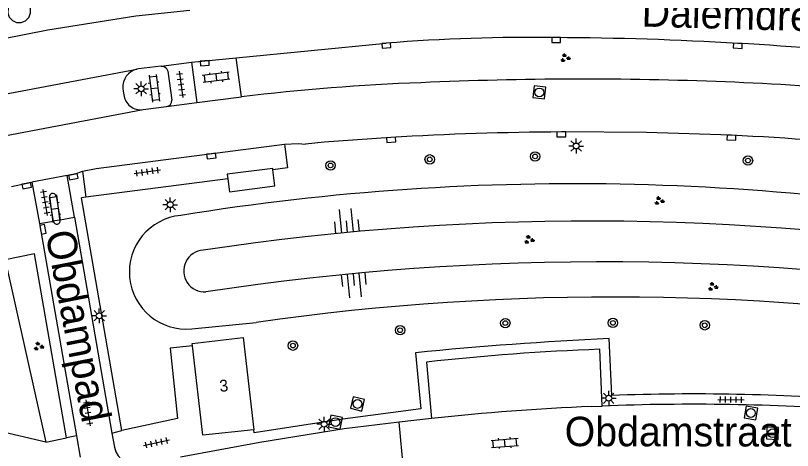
# Model space of a CAD drawing. Extents: x 125000 to 129004, y 397500 to 399008.
# Drawn here: x 127497 to 127563.1, y 398660.1 to 398697.1 of the extents above; entities that cross this region are included whole.
import ezdxf

# ---------------------------------------------------------------- set-up
doc = ezdxf.new("R2010")
doc.units = 0
for name, color, linetype in [('gg-anno-huisnummerreeks BGT', 7, 'Continuous'), ('gg-anno-openbare ruimte label', 7, 'Continuous'), ('gg-bbg-abri', 7, 'Continuous'), ('gg-bbg-hoofdgebouw', 7, 'Continuous'), ('gg-knt-BGT kruinlijn', 7, 'Continuous'), ('gg-knt-bovenkant onderkant talud', 7, 'Continuous'), ('gg-knt-verharding', 7, 'Continuous'), ('gg-knt-verharding nz', 7, 'Continuous'), ('gt-grn-weggrens', 7, 'Continuous'), ('gt-symb-boom', 7, 'Continuous'), ('gt-symb-groenvak', 7, 'Continuous'), ('gt-symb-klinker verharding', 7, 'Continuous'), ('gt-symb-kolk', 7, 'Continuous'), ('gt-symb-lichtmast', 7, 'Continuous'), ('gt-symb-rioolschacht', 7, 'Continuous'), ('gt-symb-talud symbool', 7, 'Continuous'), ('gt-symb-tegel verharding', 7, 'Continuous')]:
    doc.layers.add(name, color=color, linetype=linetype)

# ---------------------------------------------------------------- blocks, each defined once
blk = doc.blocks.new('gt0-KL1')
at = {"layer": 'gt-symb-klinker verharding'}
for p, q in [((-1.15, 0.3), (1.15, 0.3)), ((-1, -0.3), (-1, 0.3)), ((-0.5, 0.3), (-0.5, 0.45)), ((0, -0.3), (0, 0.3)), ((0.5, 0.3), (0.5, 0.45)), ((1, -0.3), (1, 0.3)), ((-1.15, -0.3), (1.15, -0.3)), ((-0.5, -0.45), (-0.5, -0.3)), ((0.5, -0.45), (0.5, -0.3))]:
    blk.add_line(p, q, dxfattribs=at)
blk = doc.blocks.new('gt0-KOLK')
at = {"layer": 'gt-symb-kolk'}
blk.add_lwpolyline([(0, 0), (0.375, 0), (0.375, 0.4), (-0.375, 0.4), (-0.375, 0), (0, 0)], dxfattribs=at)
blk = doc.blocks.new('gt0-GRVAK')
at = {"layer": 'gt-symb-groenvak'}
for p, q in [((-0.11, 0.189), (-0.228, 0.24)), ((-0.182, 0.153), (0.088, 0.153)), ((-0.091, 0.211), (-0.156, 0.322)), ((-0.047, 0.214), (-0.047, 0.393)), ((-0.004, 0.211), (0.061, 0.322)), ((0.015, 0.189), (0.133, 0.24)), ((0.262, -0.052), (0.197, 0.059)), ((0.305, -0.049), (0.305, 0.13)), ((0.349, -0.052), (0.414, 0.059)), ((-0.245, -0.228), (-0.363, -0.177)), ((-0.318, -0.264), (-0.047, -0.264)), ((-0.226, -0.206), (-0.291, -0.095)), ((-0.183, -0.203), (-0.183, -0.024)), ((-0.139, -0.206), (-0.074, -0.095)), ((-0.12, -0.228), (-0.002, -0.177)), ((0.243, -0.074), (0.125, -0.023)), ((0.17, -0.11), (0.441, -0.11)), ((0.368, -0.074), (0.486, -0.023))]:
    blk.add_line(p, q, dxfattribs=at)
blk = doc.blocks.new('gt0-RS')
at = {"layer": 'gt-symb-rioolschacht'}
blk.add_lwpolyline([(-0.5, -0.5), (0.5, -0.5), (0.5, 0.5), (-0.5, 0.5)], close=True, dxfattribs=at)
blk.add_circle((0, 0), 0.375, dxfattribs=at)
blk = doc.blocks.new('gt0-TEG1')
at = {"layer": 'gt-symb-tegel verharding'}
for p, q in [((-1.125, 0), (1.125, 0)), ((-0.9, -0.25), (-0.9, 0.25)), ((-0.45, -0.25), (-0.45, 0.25)), ((0, -0.25), (0, 0.25)), ((0.45, -0.25), (0.45, 0.25)), ((0.9, -0.25), (0.9, 0.25))]:
    blk.add_line(p, q, dxfattribs=at)
blk = doc.blocks.new('gt0-LMAST')
at = {"layer": 'gt-symb-lichtmast'}
for p, q in [((-0.182, 0.173), (-0.447, 0.438)), ((-0.005, 0.246), (-0.005, 0.621)), ((0.172, 0.173), (0.437, 0.438)), ((-0.255, -0.004), (-0.63, -0.004)), ((-0.182, -0.181), (-0.447, -0.446)), ((-0.005, -0.254), (-0.005, -0.629)), ((0.437, -0.446), (0.172, -0.181)), ((0.245, -0.004), (0.62, -0.004))]:
    blk.add_line(p, q, dxfattribs=at)
blk.add_circle((-0.005, -0.004), 0.25, dxfattribs=at)
blk = doc.blocks.new('gt0-TALUD_1')
at = {"layer": 'gt-symb-talud symbool'}
for p, q in [((-1, -1), (-1, 0)), ((-0.5, -2), (-0.5, 0)), ((0, -1), (0, 0)), ((0.5, -2), (0.5, 0)), ((1, -1), (1, 0))]:
    blk.add_line(p, q, dxfattribs=at)
blk = doc.blocks.new('gt0-BOOM')
at = {"layer": 'gt-symb-boom'}
for radius in [0.4, 0.2]:
    blk.add_circle((0, 0), radius, dxfattribs=at)

msp = doc.modelspace()

# ---------------------------------------------------------------- linework, layer by layer
at = {"layer": 'gg-bbg-abri'}
for points in [[(127518.861, 398683.97), (127518.848, 398684.076), (127514.977, 398683.583), (127515.025, 398683.208)], [(127515.025, 398683.208), (127515.166, 398682.095), (127519.03, 398682.609), (127518.861, 398683.97)]]:
    msp.add_lwpolyline(points, dxfattribs=at)
at = {"layer": 'gg-bbg-hoofdgebouw'}
for points in [[(127512.011, 398669.005), (127511.988, 398669.201), (127516.325, 398669.706), (127517.228, 398661.868)], [(127517.228, 398661.868), (127512.885, 398661.407), (127512.011, 398669.005)]]:
    msp.add_lwpolyline(points, dxfattribs=at)
at = {"layer": 'gg-knt-BGT kruinlijn'}
for centre, radius, start, end in [((127545.836, 398459.857), 219.751, 79.89055, 98.61046), ((127513.048, 398675.357), 1.777, 93.62861, 273.66283), ((127546.76, 398454.021), 222.119, 80.34103, 98.7001)]:
    msp.add_arc(centre, radius, start, end, dxfattribs=at)
at = {"layer": 'gg-knt-bovenkant onderkant talud'}
msp.add_line((127511.956, 398670.452), (127517.425, 398670.988), dxfattribs=at)
for centre, radius, start, end in [((127544.542, 398472.345), 210.431, 78.06721, 99.16813), ((127511.485, 398675.27), 4.841, 95.5834, 275.5834), ((127547.875, 398457.937), 215.216, 80.70463, 98.13391)]:
    msp.add_arc(centre, radius, start, end, dxfattribs=at)
at = {"layer": 'gg-knt-verharding'}
for p, q in [((127515.737, 398693.487), (127528.489, 398694.722)), ((127509.362, 398692.773), (127511.93, 398693.119)), ((127511.93, 398693.119), (127515.737, 398693.487)), ((127511.93, 398693.119), (127512.391, 398689.683)), ((127516.175, 398690.168), (127515.737, 398693.487)), ((127506.097, 398690.866), (127506.126, 398690.651)), ((127506.126, 398690.651), (127506.166, 398690.345)), ((127512.391, 398689.683), (127516.175, 398690.168)), ((127507.812, 398689.077), (127509.807, 398689.342)), ((127509.807, 398689.342), (127512.391, 398689.683)), ((127501.343, 398683.468), (127498.355, 398682.907)), ((127501.972, 398679.929), (127501.343, 398683.468)), ((127515.025, 398683.208), (127502.946, 398681.626)), ((127496.627, 398682.551), (127498.355, 398682.907)), ((127498.355, 398682.907), (127498.986, 398679.402)), ((127500.179, 398679.596), (127499.836, 398681.603)), ((127500.413, 398681.746), (127500.771, 398679.704)), ((127502.946, 398681.626), (127502.581, 398681.578)), ((127505.994, 398661.809), (127502.581, 398681.578)), ((127500.771, 398679.704), (127501.972, 398679.929)), ((127501.972, 398679.929), (127505.164, 398661.594)), ((127498.986, 398679.402), (127500.179, 398679.596)), ((127498.986, 398679.402), (127502.146, 398661.345)), ((127547.69, 398664.794), (127547.468, 398669.618)), ((127546.87, 398663.889), (127546.674, 398668.713)), ((127531.92, 398667.614), (127532.364, 398662.837)), ((127532.364, 398662.837), (127529.589, 398662.522)), ((127530.081, 398657.583), (127529.589, 398662.522)), ((127502.146, 398661.345), (127502.46, 398659.548)), ((127505.164, 398661.594), (127505.376, 398660.381)), ((127499.54, 398660.808), (127501.306, 398661.171))]:
    msp.add_line(p, q, dxfattribs=at)
for points in [[(127496.429, 398699.27), (127496.299, 398697.283), (127496.431, 398696.929), (127496.692, 398696.656), (127497.055, 398696.493), (127497.453, 398696.481), (127497.815, 398696.627), (127498.092, 398696.903), (127498.243, 398697.264), (127498.245, 398697.656), (127497.418, 398699.481)], [(127483.11, 398692.358), (127491.78, 398694.287), (127499.694, 398695.844), (127507.198, 398697.043), (127511.791, 398697.525)], [(127509.362, 398692.773), (127507.427, 398692.544), (127507.291, 398692.518)], [(127509.362, 398692.773), (127509.54, 398692.764), (127509.787, 398692.617), (127509.908, 398692.357), (127510.269, 398689.881)], [(127557.881, 398686.896), (127550.642, 398687.135), (127543.4, 398687.176)], [(127528.904, 398686.712), (127523.207, 398686.305), (127521.625, 398686.15)], [(127502.655, 398683.85), (127503.823, 398684.071), (127519.854, 398686.14)], [(127519.854, 398686.14), (127520.103, 398684.133), (127518.861, 398683.97)], [(127519.854, 398686.14), (127521.008, 398686.197), (127521.625, 398686.15)], [(127501.343, 398683.468), (127502.066, 398683.61), (127502.655, 398683.85)], [(127501.306, 398661.171), (127498.582, 398676.832), (127496.08, 398676.306), (127499.54, 398660.808)], [(127512.011, 398669.005), (127510.116, 398668.803), (127510.744, 398662.819), (127505.994, 398661.809)], [(127530.991, 398668.411), (127531.451, 398663.653), (127524.799, 398662.773), (127517.269, 398661.618), (127517.228, 398661.868)], [(127529.589, 398662.522), (127524.911, 398661.947), (127517.734, 398660.779), (127511.002, 398659.553)]]:
    msp.add_lwpolyline(points, dxfattribs=at)
for centre, radius, start, end in [((127540.553, 398546.304), 148.908, 89.07333, 94.6469), ((127542.019, 398419.686), 275.508, 86.58716, 89.8041), ((127545.116, 398449.229), 245.836, 83.51856, 86.89771), ((127507.648, 398691.003), 1.557, 103.24254, 185.04164), ((127539.059, 398496.352), 195.163, 92.23347, 96.7337), ((127545.227, 398380.566), 311.105, 87.76308, 92.53758), ((127547.967, 398454.801), 236.82, 81.6478, 87.72448), ((127507.609, 398690.516), 1.453, 186.7598, 278.02231), ((127509.725, 398689.88), 0.544, 278.69135, 0.10606), ((127544.475, 398426.908), 260.27, 90.23675, 93.42994), ((127545.804, 398436.681), 250.507, 83.92173, 87.23659), ((127500.129, 398681.656), 0.298, 17.58516, 190.25356), ((127500.475, 398679.65), 0.301, 190.40608, 10.27175), ((127561.126, 398370.107), 299.822, 92.61085, 95.76843), ((127554.251, 398467.409), 201.447, 92.15553, 96.36446), ((127554.602, 398463.526), 201.387, 85.90687, 91.96702), ((127554.65, 398459.156), 204.881, 86.07817, 92.17625), ((127507.351, 398660.829), 2.025, 192.78603, 280.47957)]:
    msp.add_arc(centre, radius, start, end, dxfattribs=at)
at = {"layer": 'gg-knt-verharding nz'}
for p, q in [((127502.655, 398683.85), (127502.946, 398681.626)), ((127545.979, 398663.852), (127546.87, 398663.889))]:
    msp.add_line(p, q, dxfattribs=at)
msp.add_arc((127555.545, 398443.71), 220.349, 92.48822, 96.03882, dxfattribs=at)
at = {"layer": 'gt-grn-weggrens'}
for p, q in [((127489.634, 398689.178), (127507.291, 398692.518)), ((127490.247, 398685.764), (127507.812, 398689.077)), ((127499.54, 398660.808), (127495.071, 398661.858)), ((127502.146, 398661.345), (127501.306, 398661.171)), ((127505.164, 398661.594), (127505.994, 398661.809))]:
    msp.add_line(p, q, dxfattribs=at)

# ---------------------------------------------------------------- block references
at = {"layer": 'gt-symb-boom'}
for p in [(127532.197, 398684.851), (127541.168, 398685.095), (127559.28, 398684.752), (127523.764, 398684.332), (127538.633, 398670.94), (127547.789, 398670.956), (127529.685, 398670.334), (127555.597, 398670.746), (127520.565, 398669.02)]:
    msp.add_blockref('gt0-BOOM', p, dxfattribs=at)
at = {"layer": 'gt-symb-groenvak'}
for p in [(127543.718, 398693.466), (127551.719, 398681.321), (127540.646, 398678.016), (127556.282, 398674.026), (127498.915, 398668.951)]:
    msp.add_blockref('gt0-GRVAK', p, dxfattribs=at)
at = {"layer": 'gt-symb-klinker verharding'}
for p, rotation in [((127514.028, 398691.827), -172.81812146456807), ((127508.764, 398690.896), -82.93185994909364), ((127500.292, 398680.656), -82.93890602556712), ((127538.59, 398660.759), 4.302011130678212)]:
    msp.add_blockref('gt0-KL1', p, dxfattribs=dict(at, rotation=rotation))
at = {"layer": 'gt-symb-kolk'}
for p, rotation in [((127542.961, 398695.192), -179.88540859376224), ((127528.489, 398694.722), -176.38792501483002), ((127558.42, 398694.705), 176.67392638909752), ((127513.048, 398693.226), -176.96313105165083), ((127543.4, 398687.176), -179.65622944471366), ((127528.904, 398686.712), -176.4451113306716), ((127557.881, 398686.896), 177.24916520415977), ((127513.593, 398685.327), -172.64762064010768), ((127501.847, 398683.575), -168.04935273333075), ((127497.86, 398682.805), -168.3415983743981), ((127499.097, 398678.872), -78.22937399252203)]:
    msp.add_blockref('gt0-KOLK', p, dxfattribs=dict(at, rotation=rotation))
at = {"layer": 'gt-symb-lichtmast'}
for p in [(127507.654, 398690.851), (127544.667, 398685.989), (127510.129, 398681), (127504.087, 398671.56), (127547.436, 398664.553), (127523.222, 398662.345)]:
    msp.add_blockref('gt0-LMAST', p, dxfattribs=at)
at = {"layer": 'gt-symb-rioolschacht'}
for p, rotation in [((127541.527, 398690.539), -96.25793391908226), ((127526.053, 398664.066), -103.77214543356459), ((127559.528, 398663.294), -99.61302586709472), ((127524.179, 398662.52), -101.59073683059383), ((127561.364, 398661.574), -92.12109639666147)]:
    msp.add_blockref('gt0-RS', p, dxfattribs=dict(at, rotation=rotation))
at = {"layer": 'gt-symb-talud symbool'}
for p, xscale, yscale, rotation in [((127525.19, 398678.637), 1.0003324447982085, 1.0003324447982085, -174.66555996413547), ((127525.702, 398675.122), 1.0004259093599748, 1.0004259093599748, 5.391463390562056)]:
    msp.add_blockref('gt0-TALUD_1', p, dxfattribs=dict(at, xscale=xscale, yscale=yscale, rotation=rotation))
at = {"layer": 'gt-symb-tegel verharding'}
for p, rotation in [((127511.035, 398691.227), -82.06444962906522), ((127508.174, 398683.803), 8.51093419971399), ((127499.496, 398681.187), 99.9050792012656), ((127557.825, 398664.433), -1.0884888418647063), ((127503.127, 398663.311), -80.33049474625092), ((127508.956, 398660.765), 12.354826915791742)]:
    msp.add_blockref('gt0-TEG1', p, dxfattribs=dict(at, rotation=rotation))

# ---------------------------------------------------------------- texts
at = {"layer": 'gg-anno-huisnummerreeks BGT'}
msp.add_text('3', height=1, rotation=6.1, dxfattribs=at).set_placement((127514.36, 398665.083))
at = {"layer": 'gg-anno-openbare ruimte label'}
for s, rotation, p in [('Dalemdreef', 358.4, (127550.205, 398696.141)), ('Obdampad', 281, (127499.49, 398678.58)), ('Obdamstraat', 359.9, (127543.68, 398660.479))]:
    msp.add_text(s, height=2.5, rotation=rotation, dxfattribs=at).set_placement(p)

doc.saveas('drawing.dxf')
